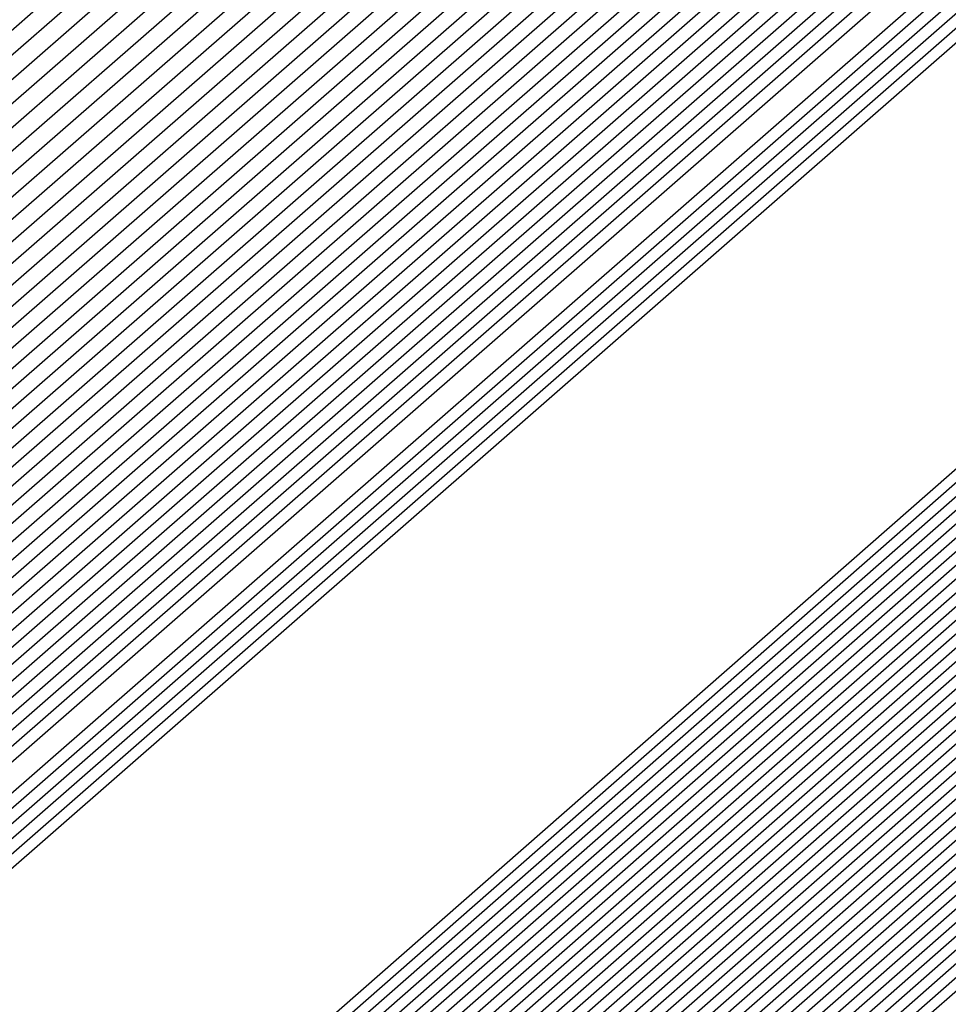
# Model space of a CAD drawing. Extents: x 3249832 to 3255657, y 13789405 to 13793316.
# Tile 940 of 1056: x 3253211.6563 to 3253211.7229, y 13791260.3925 to 13791260.463. Entities that reach past the tile are written whole.
import ezdxf

# ---------------------------------------------------------------- set-up
doc = ezdxf.new("R2010")
doc.units = 0
doc.header["$LTSCALE"] = 100
doc.header["$MEASUREMENT"] = 0
for name, color, linetype in [('GRATIO_03231_CON', 1, 'CONTINUOUS'), ('GRATIO_0323_ICON', 1, 'CONTINUOUS'), ('TARGETS_EAST', 7, 'CONTINUOUS')]:
    doc.layers.add(name, color=color, linetype=linetype)

# ---------------------------------------------------------------- blocks, each defined once
blk = doc.blocks.new('Gratio_032316_contours')
at = {"layer": 'GRATIO_03231_CON', "color": 1, "linetype": 'Continuous', "flags": 128}
for points in [[(3253179.550267, 13791232.395029), (3253186.874414, 13791238.770013), (3253201.477501, 13791251.518979), (3253219.208231, 13791267.007142), (3253234.457627, 13791280.32933), (3253243.000283, 13791287.791533), (3253246.145111, 13791290.544398), (3253246.584601, 13791290.949743), (3253247.021869, 13791291.379004), (3253250.202537, 13791294.242122), (3253258.882853, 13791301.95866), (3253274.442625, 13791315.738665), (3253292.755901, 13791331.954127), (3253308.320283, 13791345.767528)], [(3253180.165438, 13791232.938016), (3253187.284875, 13791239.131551), (3253201.725162, 13791251.736777), (3253219.339021, 13791267.122277), (3253234.513145, 13791280.378622), (3253243.016437, 13791287.806466), (3253246.146682, 13791290.546762), (3253246.583888, 13791290.950539), (3253247.016449, 13791291.376392), (3253250.166335, 13791294.21318), (3253258.763902, 13791301.857324), (3253274.176051, 13791315.507242), (3253292.315837, 13791331.569332), (3253307.732852, 13791345.251979)], [(3253180.780609, 13791233.481003), (3253187.695336, 13791239.493089), (3253201.972823, 13791251.954576), (3253219.469811, 13791267.237409), (3253234.568663, 13791280.427913), (3253243.03259, 13791287.821399), (3253246.148254, 13791290.549125), (3253246.583174, 13791290.951335), (3253247.01103, 13791291.37378), (3253250.130132, 13791294.184237), (3253258.64495, 13791301.755989), (3253273.909475, 13791315.27582), (3253291.875768, 13791331.184533), (3253307.145422, 13791344.736429)], [(3253181.395779, 13791234.02399), (3253188.105796, 13791239.854627), (3253202.220483, 13791252.172373), (3253219.600605, 13791267.352541), (3253234.62418, 13791280.477205), (3253243.048743, 13791287.836333), (3253246.149825, 13791290.551488), (3253246.582461, 13791290.952131), (3253247.00561, 13791291.371168), (3253250.09393, 13791294.155295), (3253258.525999, 13791301.654654), (3253273.642899, 13791315.044399), (3253291.435703, 13791330.799734), (3253306.557991, 13791344.22088)], [(3253182.62612, 13791235.109965), (3253188.926717, 13791240.577703), (3253202.715805, 13791252.60797), (3253219.862185, 13791267.582808), (3253234.735216, 13791280.575787), (3253243.08105, 13791287.8662), (3253246.152968, 13791290.556214), (3253246.581034, 13791290.953723), (3253246.994771, 13791291.365943), (3253250.021525, 13791294.09741), (3253258.288097, 13791301.451983), (3253273.109746, 13791314.581556), (3253290.555574, 13791330.03014), (3253305.383131, 13791343.18978)], [(3253183.241291, 13791235.652952), (3253189.337178, 13791240.939241), (3253202.963466, 13791252.825768), (3253219.992975, 13791267.69794), (3253234.790735, 13791280.625079), (3253243.097204, 13791287.881133), (3253246.154539, 13791290.558578), (3253246.58032, 13791290.954518), (3253246.989352, 13791291.363331), (3253249.985323, 13791294.068467), (3253258.169146, 13791301.350649), (3253272.843172, 13791314.350135), (3253290.115509, 13791329.645341), (3253304.7957, 13791342.67423)], [(3253189.747638, 13791241.300779), (3253203.211127, 13791253.043565), (3253220.123765, 13791267.813075), (3253234.846252, 13791280.67437), (3253243.113357, 13791287.896066), (3253246.15611, 13791290.560941), (3253246.579607, 13791290.955314), (3253246.983932, 13791291.360719), (3253249.94912, 13791294.039525), (3253258.050194, 13791301.249313), (3253272.576596, 13791314.118713), (3253289.67544, 13791329.260546), (3253304.208269, 13791342.15868)], [(3253190.158098, 13791241.662317), (3253203.458788, 13791253.261364), (3253220.254555, 13791267.928207), (3253234.90177, 13791280.723661), (3253243.129511, 13791287.911), (3253246.157681, 13791290.563304), (3253246.578894, 13791290.95611), (3253246.978513, 13791291.358107), (3253249.912918, 13791294.010583), (3253257.931243, 13791301.147978), (3253272.31002, 13791313.88729), (3253289.235376, 13791328.875747), (3253303.620839, 13791341.64313)], [(3253190.979019, 13791242.385393), (3253203.954109, 13791253.696959), (3253220.516135, 13791268.158471), (3253235.012806, 13791280.822244), (3253243.161817, 13791287.940867), (3253246.160824, 13791290.56803), (3253246.577467, 13791290.957702), (3253246.967674, 13791291.352882), (3253249.840514, 13791293.952698), (3253257.693341, 13791300.945308), (3253271.776867, 13791313.424447), (3253288.355246, 13791328.106153), (3253302.445978, 13791340.612031)], [(3253191.38948, 13791242.746931), (3253204.20177, 13791253.914758), (3253220.646925, 13791268.273606), (3253235.068324, 13791280.871536), (3253243.177971, 13791287.9558), (3253246.162395, 13791290.570393), (3253246.576753, 13791290.958498), (3253246.962254, 13791291.35027), (3253249.804311, 13791293.923755), (3253257.57439, 13791300.843972), (3253271.510293, 13791313.193026), (3253287.915181, 13791327.721354), (3253301.858547, 13791340.096481)], [(3253191.79994, 13791243.108469), (3253204.449431, 13791254.132556), (3253220.777718, 13791268.388738), (3253235.123841, 13791280.920827), (3253243.194124, 13791287.970733), (3253246.163966, 13791290.572756), (3253246.57604, 13791290.959294), (3253246.956835, 13791291.347658), (3253249.768109, 13791293.894813), (3253257.455439, 13791300.742638), (3253271.243717, 13791312.961604), (3253287.475113, 13791327.336555), (3253301.271117, 13791339.580931)], [(3253192.210401, 13791243.470007), (3253204.697094, 13791254.350353), (3253220.908508, 13791268.50387), (3253235.179359, 13791280.970118), (3253243.210278, 13791287.985667), (3253246.165538, 13791290.57512), (3253246.575327, 13791290.96009), (3253246.951415, 13791291.345046), (3253249.731907, 13791293.86587), (3253257.336487, 13791300.641302), (3253270.977141, 13791312.730183), (3253287.035048, 13791326.95176), (3253300.683687, 13791339.065381)], [(3253193.031322, 13791244.193083), (3253205.192416, 13791254.78595), (3253221.170088, 13791268.734137), (3253235.290395, 13791281.068701), (3253243.242584, 13791288.015534), (3253246.16868, 13791290.579846), (3253246.5739, 13791290.961682), (3253246.940576, 13791291.339821), (3253249.659502, 13791293.807986), (3253257.098584, 13791300.438633), (3253270.443991, 13791312.26734), (3253286.154919, 13791326.182162), (3253299.508825, 13791338.034281)], [(3253193.441782, 13791244.554621), (3253205.440077, 13791255.003749), (3253221.300878, 13791268.849269), (3253235.345913, 13791281.117993), (3253243.258738, 13791288.030467), (3253246.170251, 13791290.582209), (3253246.573186, 13791290.962478), (3253246.935157, 13791291.337209), (3253249.623299, 13791293.779043), (3253256.979633, 13791300.337297), (3253270.177414, 13791312.035917), (3253285.714854, 13791325.797367), (3253298.921395, 13791337.518731)], [(3253193.852242, 13791244.916159), (3253205.687737, 13791255.221545), (3253221.431668, 13791268.964404), (3253235.401431, 13791281.167285), (3253243.274891, 13791288.045401), (3253246.171823, 13791290.584572), (3253246.572473, 13791290.963274), (3253246.929737, 13791291.334597), (3253249.587097, 13791293.750101), (3253256.860682, 13791300.235963), (3253269.910838, 13791311.804496), (3253285.274785, 13791325.412568), (3253298.333965, 13791337.003182)], [(3253194.262703, 13791245.277697), (3253205.935398, 13791255.439344), (3253221.562458, 13791269.079536), (3253235.456949, 13791281.216576), (3253243.291045, 13791288.060334), (3253246.173394, 13791290.586935), (3253246.571759, 13791290.96407), (3253246.924318, 13791291.331985), (3253249.550895, 13791293.721158), (3253256.741731, 13791300.134627), (3253269.644262, 13791311.573074), (3253284.834721, 13791325.027769), (3253297.746534, 13791336.487632)], [(3253195.083624, 13791246.000773), (3253206.43072, 13791255.874939), (3253221.824042, 13791269.3098), (3253235.567984, 13791281.315159), (3253243.323351, 13791288.090201), (3253246.176536, 13791290.591662), (3253246.570333, 13791290.965662), (3253246.913479, 13791291.32676), (3253249.47849, 13791293.663273), (3253256.503828, 13791299.931957), (3253269.111112, 13791311.110231), (3253283.954591, 13791324.258175), (3253296.571673, 13791335.456532)], [(3253195.494084, 13791246.362311), (3253206.678381, 13791256.092738), (3253221.954832, 13791269.424935), (3253235.623502, 13791281.36445), (3253243.339505, 13791288.105134), (3253246.178108, 13791290.594025), (3253246.569619, 13791290.966458), (3253246.908059, 13791291.324148), (3253249.442288, 13791293.634331), (3253256.384877, 13791299.830622), (3253268.844536, 13791310.87881), (3253283.514522, 13791323.873376), (3253295.984243, 13791334.940982)], [(3253195.904545, 13791246.72385), (3253206.926042, 13791256.310537), (3253222.085622, 13791269.540067), (3253235.67902, 13791281.413742), (3253243.355658, 13791288.120068), (3253246.179679, 13791290.596388), (3253246.568906, 13791290.967254), (3253246.90264, 13791291.321536), (3253249.406086, 13791293.605388), (3253256.265926, 13791299.729286), (3253268.57796, 13791310.647389), (3253283.074458, 13791323.488581), (3253295.396812, 13791334.425433)], [(3253196.315006, 13791247.085387), (3253207.173703, 13791256.528333), (3253222.216412, 13791269.655199), (3253235.734538, 13791281.463033), (3253243.371812, 13791288.135001), (3253246.18125, 13791290.598751), (3253246.568192, 13791290.96805), (3253246.89722, 13791291.318923), (3253249.369883, 13791293.576446), (3253256.146975, 13791299.627952), (3253268.311383, 13791310.415965), (3253282.634393, 13791323.103782), (3253294.809381, 13791333.909882)], [(3253197.135926, 13791247.808464), (3253207.669026, 13791256.963931), (3253222.477992, 13791269.885466), (3253235.845573, 13791281.561616), (3253243.404119, 13791288.164868), (3253246.184393, 13791290.603478), (3253246.566766, 13791290.969641), (3253246.886381, 13791291.313699), (3253249.297479, 13791293.518561), (3253255.909072, 13791299.425281), (3253267.778233, 13791309.953122), (3253281.754263, 13791322.334186), (3253293.634521, 13791332.878783)], [(3253197.546387, 13791248.170001), (3253207.916687, 13791257.181729), (3253222.608782, 13791270.000598), (3253235.901092, 13791281.610907), (3253243.420272, 13791288.179801), (3253246.185964, 13791290.605841), (3253246.566052, 13791290.970437), (3253246.880961, 13791291.311087), (3253249.261276, 13791293.489619), (3253255.79012, 13791299.323946), (3253267.511657, 13791309.721701), (3253281.314195, 13791321.949389), (3253293.04709, 13791332.363233), (3253299.249481, 13791337.924149)], [(3253197.956848, 13791248.531539), (3253208.164348, 13791257.399526), (3253222.739572, 13791270.115733), (3253235.95661, 13791281.660199), (3253243.436425, 13791288.194735), (3253246.187535, 13791290.608204), (3253246.565339, 13791290.971233), (3253246.875542, 13791291.308475), (3253249.225074, 13791293.460676), (3253255.671169, 13791299.222611), (3253267.245081, 13791309.49028), (3253280.87413, 13791321.564592), (3253292.459659, 13791331.847683), (3253298.58416, 13791337.338764)], [(3253198.367308, 13791248.893077), (3253208.412009, 13791257.617324), (3253222.870366, 13791270.230865), (3253236.012127, 13791281.70949), (3253243.452579, 13791288.209668), (3253246.189106, 13791290.610567), (3253246.564625, 13791290.972029), (3253246.870122, 13791291.305862), (3253249.188871, 13791293.431734), (3253255.552218, 13791299.121275), (3253266.978505, 13791309.258858), (3253280.434065, 13791321.179793), (3253291.87223, 13791331.332133), (3253297.91884, 13791336.75338)], [(3253199.188229, 13791249.616153), (3253208.907331, 13791258.05292), (3253223.131946, 13791270.461129), (3253236.123163, 13791281.808073), (3253243.484885, 13791288.239535), (3253246.192249, 13791290.615293), (3253246.563198, 13791290.973621), (3253246.859283, 13791291.300638), (3253249.116467, 13791293.373849), (3253255.314316, 13791298.918606), (3253266.445354, 13791308.796014), (3253279.553936, 13791320.410199), (3253290.697368, 13791330.301034), (3253296.588198, 13791335.582612)], [(3253199.598689, 13791249.977691), (3253209.154991, 13791258.270718), (3253223.262736, 13791270.576264), (3253236.178681, 13791281.857364), (3253243.501039, 13791288.254468), (3253246.19382, 13791290.617657), (3253246.562485, 13791290.974417), (3253246.853864, 13791291.298026), (3253249.080265, 13791293.344906), (3253255.195365, 13791298.817271), (3253266.178778, 13791308.564592), (3253279.113867, 13791320.0254), (3253290.109937, 13791329.785484), (3253295.922878, 13791334.997227)], [(3253200.00915, 13791250.339229), (3253209.402652, 13791258.488517), (3253223.393526, 13791270.691396), (3253236.234198, 13791281.906656), (3253243.517192, 13791288.269402), (3253246.195391, 13791290.62002), (3253246.561772, 13791290.975213), (3253246.848444, 13791291.295413), (3253249.044062, 13791293.315964), (3253255.076413, 13791298.715936), (3253265.912202, 13791308.333171), (3253278.673803, 13791319.640603), (3253289.522508, 13791329.269934), (3253295.257557, 13791334.411843)], [(3253200.41961, 13791250.700767), (3253209.650313, 13791258.706314), (3253223.524316, 13791270.806528), (3253236.289716, 13791281.955947), (3253243.533346, 13791288.284335), (3253246.196963, 13791290.622383), (3253246.561058, 13791290.976009), (3253246.843025, 13791291.292801), (3253249.00786, 13791293.287022), (3253254.957462, 13791298.614601), (3253265.645626, 13791308.101749), (3253278.233738, 13791319.255806), (3253288.935077, 13791328.754384), (3253294.592237, 13791333.826459)], [(3253201.240531, 13791251.423843), (3253210.145635, 13791259.141911), (3253223.785896, 13791271.036795), (3253236.400753, 13791282.05453), (3253243.565653, 13791288.314202), (3253246.200105, 13791290.627109), (3253246.559631, 13791290.977601), (3253246.832186, 13791291.287577), (3253248.935455, 13791293.229137), (3253254.71956, 13791298.41193), (3253265.112476, 13791307.638907), (3253277.353606, 13791318.48621), (3253287.760215, 13791327.723285), (3253293.261595, 13791332.65569)], [(3253201.650992, 13791251.785381), (3253210.393296, 13791259.35971), (3253223.916686, 13791271.151927), (3253236.45627, 13791282.103821), (3253243.581806, 13791288.329136), (3253246.201676, 13791290.629472), (3253246.558918, 13791290.978397), (3253246.826766, 13791291.284965), (3253248.899253, 13791293.200194), (3253254.600608, 13791298.310595), (3253264.845899, 13791307.407485), (3253276.913542, 13791318.101413), (3253287.172786, 13791327.207735)], [(3253215.278913, 13791264.123877), (3253208.327537, 13791257.89481), (3253202.311579, 13791252.485554), (3253202.061452, 13791252.146919), (3253210.640959, 13791259.577506), (3253224.047479, 13791271.267062)]]:
    blk.add_lwpolyline(points, dxfattribs=at)
at = {"layer": 'GRATIO_03231_CON', "color": 5, "linetype": 'Continuous', "flags": 128}
for points in [[(3253178.319926, 13791231.309054), (3253186.053494, 13791238.046937), (3253200.982177, 13791251.083383), (3253218.946651, 13791266.776878), (3253234.346592, 13791280.230748), (3253242.967977, 13791287.761666), (3253246.141969, 13791290.539672), (3253246.586028, 13791290.948151), (3253247.021068, 13791291.373941), (3253250.18182, 13791294.217704), (3253258.80647, 13791301.883558), (3253274.269372, 13791315.565571), (3253292.489554, 13791331.617619), (3253308.022214, 13791345.183537)], [(3253177.704756, 13791230.766067), (3253185.643033, 13791237.685398), (3253200.734516, 13791250.865585), (3253218.815861, 13791266.661746), (3253234.291074, 13791280.181456), (3253242.951823, 13791287.746732), (3253246.140397, 13791290.537309), (3253246.586741, 13791290.947355), (3253247.014362, 13791291.365837), (3253250.12102, 13791294.160915), (3253258.59804, 13791301.695547), (3253273.796257, 13791315.143359), (3253291.704555, 13791330.920638), (3253306.971337, 13791344.254342)], [(3253177.089585, 13791230.22308), (3253185.232573, 13791237.323861), (3253200.486855, 13791250.647788), (3253218.685071, 13791266.546611), (3253234.235555, 13791280.132165), (3253242.93567, 13791287.731799), (3253246.138826, 13791290.534946), (3253246.587455, 13791290.946559), (3253247.007656, 13791291.357733), (3253250.060221, 13791294.104125), (3253258.389611, 13791301.507537), (3253273.323142, 13791314.721148), (3253290.919561, 13791330.223658), (3253305.920461, 13791343.325148)], [(3253176.474414, 13791229.680093), (3253184.822112, 13791236.962323), (3253200.239195, 13791250.429989), (3253218.554281, 13791266.431479), (3253234.180037, 13791280.082873), (3253242.919516, 13791287.716865), (3253246.137255, 13791290.532583), (3253246.588168, 13791290.945763), (3253247.000951, 13791291.349628), (3253249.999421, 13791294.047336), (3253258.181181, 13791301.319527), (3253272.850028, 13791314.298938), (3253290.134562, 13791329.526677), (3253304.869584, 13791342.395954)], [(3253175.244073, 13791228.594119), (3253184.001191, 13791236.239247), (3253199.743873, 13791249.994392), (3253218.292697, 13791266.201212), (3253234.069002, 13791279.984291), (3253242.887209, 13791287.686999), (3253246.134112, 13791290.527856), (3253246.589595, 13791290.944171), (3253246.987539, 13791291.33342), (3253249.877822, 13791293.933757), (3253257.764321, 13791300.943507), (3253271.903798, 13791313.454514), (3253288.564569, 13791328.132716), (3253302.767831, 13791340.537565)], [(3253196.577061, 13791247.036147), (3253203.471051, 13791253.193803), (3253218.759506, 13791266.601258), (3253234.069714, 13791279.984133), (3253242.887716, 13791287.686623), (3253246.134624, 13791290.527313), (3253246.590308, 13791290.943375), (3253246.980833, 13791291.325315), (3253249.817023, 13791293.876967), (3253257.555891, 13791300.755497), (3253271.430682, 13791313.032305), (3253287.77957, 13791327.435736), (3253301.716954, 13791339.608371)], [(3253196.710569, 13791247.152543), (3253203.58621, 13791253.293811), (3253218.83398, 13791266.665582), (3253234.103448, 13791280.012829), (3253242.898008, 13791287.694797), (3253246.136358, 13791290.527838), (3253246.591022, 13791290.942579), (3253246.974128, 13791291.317211), (3253249.756224, 13791293.820178), (3253257.347461, 13791300.567486), (3253270.957567, 13791312.610093), (3253286.994572, 13791326.738755), (3253300.666077, 13791338.679176)], [(3253196.844077, 13791247.26894), (3253203.701371, 13791253.393818), (3253218.908454, 13791266.729905), (3253234.137183, 13791280.041526), (3253242.9083, 13791287.702971), (3253246.138093, 13791290.528363), (3253246.591735, 13791290.941783), (3253246.967422, 13791291.309107), (3253249.695424, 13791293.763388), (3253257.139032, 13791300.379476), (3253270.484453, 13791312.187881), (3253286.209573, 13791326.041774), (3253299.615201, 13791337.749981)], [(3253197.111093, 13791247.501735), (3253203.931691, 13791253.593836), (3253219.057401, 13791266.858547), (3253234.204654, 13791280.09892), (3253242.928884, 13791287.71932), (3253246.141561, 13791290.529414), (3253246.593162, 13791290.940191), (3253246.954011, 13791291.292898), (3253249.573825, 13791293.649809), (3253256.722172, 13791300.003456), (3253269.538223, 13791311.34346), (3253284.63958, 13791324.647813), (3253297.513447, 13791335.891592)], [(3253197.244601, 13791247.618131), (3253204.046851, 13791253.693843), (3253219.131875, 13791266.92287), (3253234.238388, 13791280.127617), (3253242.939176, 13791287.727494), (3253246.143296, 13791290.529939), (3253246.593875, 13791290.939395), (3253246.947305, 13791291.284794), (3253249.513026, 13791293.59302), (3253256.513742, 13791299.815445), (3253269.065109, 13791310.92125), (3253283.854581, 13791323.950833), (3253296.46257, 13791334.962398)], [(3253197.378109, 13791247.734529), (3253204.162012, 13791253.793851), (3253219.206348, 13791266.987193), (3253234.272124, 13791280.156313), (3253242.949468, 13791287.735668), (3253246.14503, 13791290.530465), (3253246.594589, 13791290.9386), (3253246.940599, 13791291.27669), (3253249.452226, 13791293.53623), (3253256.305312, 13791299.627435), (3253268.591994, 13791310.499038), (3253283.069583, 13791323.253852), (3253295.411694, 13791334.033204)], [(3253197.511617, 13791247.850926), (3253204.277171, 13791253.893859), (3253219.280822, 13791267.051512), (3253234.305859, 13791280.18501), (3253242.95976, 13791287.743843), (3253246.146765, 13791290.53099), (3253246.595302, 13791290.937804), (3253246.933893, 13791291.268586), (3253249.391427, 13791293.479441), (3253256.096882, 13791299.439425), (3253268.118879, 13791310.076826), (3253282.284588, 13791322.55687), (3253294.360818, 13791333.104009)], [(3253197.778633, 13791248.083719), (3253204.507492, 13791254.093876), (3253219.429769, 13791267.180159), (3253234.373329, 13791280.242404), (3253242.980343, 13791287.760191), (3253246.150233, 13791290.532041), (3253246.596729, 13791290.936212), (3253246.920482, 13791291.252377), (3253249.269828, 13791293.365862), (3253255.680023, 13791299.063404), (3253267.172648, 13791309.232405), (3253280.714591, 13791321.162909), (3253292.259064, 13791331.24562), (3253298.86322, 13791336.863506)], [(3253197.912141, 13791248.200117), (3253204.622651, 13791254.193883), (3253219.504243, 13791267.244478), (3253234.407064, 13791280.271101), (3253242.990635, 13791287.768365), (3253246.151968, 13791290.532566), (3253246.597442, 13791290.935416), (3253246.913776, 13791291.244273), (3253249.209028, 13791293.309072), (3253255.471593, 13791298.875394), (3253266.699533, 13791308.810193), (3253279.929596, 13791320.465926), (3253291.208188, 13791330.316426), (3253297.66843, 13791335.812021)], [(3253198.045649, 13791248.316514), (3253204.737812, 13791254.293891), (3253219.578716, 13791267.308801), (3253234.440798, 13791280.299798), (3253243.000927, 13791287.77654), (3253246.153702, 13791290.533091), (3253246.598156, 13791290.93462), (3253246.907071, 13791291.236168), (3253249.148229, 13791293.252283), (3253255.263163, 13791298.687384), (3253266.226419, 13791308.387983), (3253279.144597, 13791319.768946), (3253290.157311, 13791329.387232), (3253296.473639, 13791334.760535)], [(3253198.179157, 13791248.43291), (3253204.852971, 13791254.393901), (3253219.65319, 13791267.373124), (3253234.474533, 13791280.328495), (3253243.011219, 13791287.784714), (3253246.155437, 13791290.533616), (3253246.598869, 13791290.933824), (3253246.900365, 13791291.228064), (3253249.087429, 13791293.195493), (3253255.054733, 13791298.499374), (3253265.753304, 13791307.965772), (3253278.359599, 13791319.071965), (3253289.106434, 13791328.458038), (3253295.27885, 13791333.70905)], [(3253198.446173, 13791248.665705), (3253205.083292, 13791254.593916), (3253219.802137, 13791267.501766), (3253234.542003, 13791280.385889), (3253243.031803, 13791287.801062), (3253246.158905, 13791290.534667), (3253246.600296, 13791290.932232), (3253246.886954, 13791291.211856), (3253248.96583, 13791293.081914), (3253254.637874, 13791298.123353), (3253264.807075, 13791307.12135), (3253276.789604, 13791317.678004), (3253287.004681, 13791326.599649), (3253292.889269, 13791331.606079), (3253295.951331, 13791334.070942)], [(3253198.579681, 13791248.782102), (3253205.198453, 13791254.693924), (3253219.876611, 13791267.566089), (3253234.575738, 13791280.414585), (3253243.042095, 13791287.809237), (3253246.16064, 13791290.535192), (3253246.60101, 13791290.931436), (3253246.880248, 13791291.203751), (3253248.905031, 13791293.025125), (3253254.429444, 13791297.935343), (3253264.33396, 13791306.699138), (3253276.004607, 13791316.981023), (3253285.953804, 13791325.670454), (3253291.694479, 13791330.554594), (3253294.7416, 13791333.011419)], [(3253198.713189, 13791248.898498), (3253205.313612, 13791254.793933), (3253219.951085, 13791267.630412), (3253234.609474, 13791280.443283), (3253243.052387, 13791287.817411), (3253246.162374, 13791290.535718), (3253246.601723, 13791290.93064), (3253246.873542, 13791291.195647), (3253248.844232, 13791292.968335), (3253254.221014, 13791297.747333), (3253263.860844, 13791306.276928), (3253275.21961, 13791316.284043), (3253284.902928, 13791324.74126), (3253290.499689, 13791329.503109), (3253293.53187, 13791331.951897)], [(3253198.846697, 13791249.014895), (3253205.428774, 13791254.893941), (3253220.025558, 13791267.694732), (3253234.643209, 13791280.47198), (3253243.062679, 13791287.825585), (3253246.164109, 13791290.536243), (3253246.602436, 13791290.929844), (3253246.866836, 13791291.187543), (3253248.783432, 13791292.911546), (3253254.012584, 13791297.559322), (3253263.387729, 13791305.854716), (3253274.434612, 13791315.58706), (3253283.852051, 13791323.812065), (3253289.304899, 13791328.451623), (3253292.322139, 13791330.892375), (3253295.398785, 13791333.387147)], [(3253199.113713, 13791249.247691), (3253205.659094, 13791255.093956), (3253220.174506, 13791267.823378), (3253234.710679, 13791280.529373), (3253243.083262, 13791287.841934), (3253246.167577, 13791290.537293), (3253246.603863, 13791290.928252), (3253246.853425, 13791291.171334), (3253248.661833, 13791292.797967), (3253253.595725, 13791297.183302), (3253262.4415, 13791305.010294), (3253272.864616, 13791314.193099), (3253281.750298, 13791321.953677), (3253286.915319, 13791326.348653), (3253289.902678, 13791328.77333), (3253293.186926, 13791331.457682)], [(3253199.247221, 13791249.364086), (3253205.774253, 13791255.193966), (3253220.248979, 13791267.887697), (3253234.744414, 13791280.558071), (3253243.093554, 13791287.850108), (3253246.169312, 13791290.537819), (3253246.604577, 13791290.927456), (3253246.846719, 13791291.16323), (3253248.601034, 13791292.741177), (3253253.387295, 13791296.995292), (3253261.968385, 13791304.588083), (3253272.07962, 13791313.496119), (3253280.699421, 13791321.024482), (3253285.720529, 13791325.297167), (3253288.692948, 13791327.713808), (3253292.080997, 13791330.492949), (3253297.619173, 13791335.1971)], [(3253199.380729, 13791249.480484), (3253205.889415, 13791255.293974), (3253220.323453, 13791267.95202), (3253234.778148, 13791280.586767), (3253243.103846, 13791287.858282), (3253246.171046, 13791290.538344), (3253246.60529, 13791290.92666), (3253246.840014, 13791291.155126), (3253248.540234, 13791292.684388), (3253253.178865, 13791296.807282), (3253261.495269, 13791304.165872), (3253271.294621, 13791312.799138), (3253279.648544, 13791320.095288), (3253284.525739, 13791324.245682), (3253287.483217, 13791326.654286), (3253290.975067, 13791329.528217), (3253296.715246, 13791334.410219)], [(3253199.514237, 13791249.596881), (3253206.004574, 13791255.393981), (3253220.397926, 13791268.016343), (3253234.811884, 13791280.615464), (3253243.114138, 13791287.866456), (3253246.172781, 13791290.538869), (3253246.606003, 13791290.925864), (3253246.833308, 13791291.147021), (3253248.479435, 13791292.627598), (3253252.970435, 13791296.619271), (3253261.022155, 13791303.743661), (3253270.509624, 13791312.102158), (3253278.597668, 13791319.166094), (3253283.330949, 13791323.194197), (3253286.273487, 13791325.594763), (3253289.869138, 13791328.563484), (3253295.81132, 13791333.62334)], [(3253199.781252, 13791249.829674), (3253206.234894, 13791255.593998), (3253220.546874, 13791268.144986), (3253234.879353, 13791280.672858), (3253243.134722, 13791287.882805), (3253246.176249, 13791290.53992), (3253246.60743, 13791290.924272), (3253246.819896, 13791291.130813), (3253248.357836, 13791292.514019), (3253252.553575, 13791296.243251), (3253260.075926, 13791302.899239), (3253268.939629, 13791310.708195), (3253276.495915, 13791317.307705), (3253280.941369, 13791321.091226), (3253283.854026, 13791323.475719), (3253287.657279, 13791326.63402), (3253294.003467, 13791332.049579)], [(3253199.91476, 13791249.946072), (3253206.350054, 13791255.694006), (3253220.621347, 13791268.209309), (3253234.913089, 13791280.701555), (3253243.145014, 13791287.890979), (3253246.177984, 13791290.540445), (3253246.608144, 13791290.923477), (3253246.813191, 13791291.122709), (3253248.297036, 13791292.45723), (3253252.345146, 13791296.055241), (3253259.60281, 13791302.477028), (3253268.154633, 13791310.011214), (3253275.445038, 13791316.37851), (3253279.746579, 13791320.03974), (3253282.644295, 13791322.416197), (3253286.55135, 13791325.669287), (3253293.099541, 13791331.2627), (3253300.795214, 13791337.869235)], [(3253200.048268, 13791250.062469), (3253206.465215, 13791255.794014), (3253220.695821, 13791268.273632), (3253234.946824, 13791280.730252), (3253243.155306, 13791287.899153), (3253246.179718, 13791290.540971), (3253246.608857, 13791290.922681), (3253246.806485, 13791291.114604), (3253248.236237, 13791292.40044), (3253252.136716, 13791295.86723), (3253259.129695, 13791302.054816), (3253267.369634, 13791309.314234), (3253274.394161, 13791315.449316), (3253278.551789, 13791318.988255), (3253281.434565, 13791321.356674), (3253285.44542, 13791324.704555), (3253292.195614, 13791330.475819), (3253300.12972, 13791337.290156)], [(3253200.181776, 13791250.178867), (3253206.580374, 13791255.894021), (3253220.770295, 13791268.337951), (3253234.980558, 13791280.758949), (3253243.165597, 13791287.907327), (3253246.181453, 13791290.541496), (3253246.609571, 13791290.921885), (3253246.799779, 13791291.1065), (3253248.175437, 13791292.34365), (3253251.928286, 13791295.67922), (3253258.656581, 13791301.632605), (3253266.584637, 13791308.617253), (3253273.343284, 13791314.520121), (3253277.356999, 13791317.93677), (3253280.224834, 13791320.297152), (3253284.339491, 13791323.739822), (3253291.291688, 13791329.688939), (3253299.464229, 13791336.711079)], [(3253200.448792, 13791250.41166), (3253206.810695, 13791256.094039), (3253220.919242, 13791268.466597), (3253235.048029, 13791280.816343), (3253243.186181, 13791287.923676), (3253246.184922, 13791290.542546), (3253246.610997, 13791290.920293), (3253246.786368, 13791291.090291), (3253248.053838, 13791292.230072), (3253251.511426, 13791295.3032), (3253257.71035, 13791300.788183), (3253265.014642, 13791307.223292), (3253271.241531, 13791312.661733), (3253274.967419, 13791315.833799), (3253277.805373, 13791318.178108), (3253282.127631, 13791321.810358), (3253289.483835, 13791328.115179), (3253298.133244, 13791335.552923)], [(3253200.5823, 13791250.528057), (3253206.925856, 13791256.194046), (3253220.993715, 13791268.530917), (3253235.081764, 13791280.845039), (3253243.196473, 13791287.93185), (3253246.186656, 13791290.543072), (3253246.611711, 13791290.919497), (3253246.779662, 13791291.082187), (3253247.993039, 13791292.173282), (3253251.302996, 13791295.11519), (3253257.237236, 13791300.365972), (3253264.229644, 13791306.52631), (3253270.190655, 13791311.732538), (3253273.772629, 13791314.782314), (3253276.595643, 13791317.118585), (3253281.021702, 13791320.845625), (3253288.579908, 13791327.328299), (3253297.467752, 13791334.973846)], [(3253200.715808, 13791250.644455), (3253207.041015, 13791256.294056), (3253221.068189, 13791268.59524), (3253235.115498, 13791280.873737), (3253243.206765, 13791287.940024), (3253246.18839, 13791290.543597), (3253246.612424, 13791290.918701), (3253246.772956, 13791291.074083), (3253247.93224, 13791292.116492), (3253251.094567, 13791294.927179), (3253256.764121, 13791299.943761), (3253263.444647, 13791305.82933), (3253269.139778, 13791310.803344), (3253272.577839, 13791313.730828), (3253275.385912, 13791316.059063), (3253279.915773, 13791319.880893), (3253287.675982, 13791326.541418), (3253296.802261, 13791334.394769)], [(3253200.849316, 13791250.760851), (3253207.156176, 13791256.394064), (3253221.142663, 13791268.659563), (3253235.149234, 13791280.902434), (3253243.217057, 13791287.948199), (3253246.190125, 13791290.544122), (3253246.613138, 13791290.917905), (3253246.766251, 13791291.065979), (3253247.87144, 13791292.059703), (3253250.886137, 13791294.739169), (3253256.291006, 13791299.52155), (3253262.659648, 13791305.132348), (3253268.088901, 13791309.87415), (3253271.383048, 13791312.679343), (3253274.176182, 13791314.999541), (3253278.809843, 13791318.91616), (3253286.772056, 13791325.754539), (3253296.136767, 13791333.81569)], [(3253201.116332, 13791250.993646), (3253207.386497, 13791256.594079), (3253221.29161, 13791268.788205), (3253235.216703, 13791280.959827), (3253243.237641, 13791287.964547), (3253246.193594, 13791290.545173), (3253246.614564, 13791290.916313), (3253246.752839, 13791291.04977), (3253247.749841, 13791291.946124), (3253250.469277, 13791294.363148), (3253255.344776, 13791298.677128), (3253261.089654, 13791303.738387), (3253265.987148, 13791308.015761), (3253268.993468, 13791310.576372), (3253271.756721, 13791312.880496), (3253276.597984, 13791316.986696), (3253284.964203, 13791324.180778), (3253294.805784, 13791332.657536)], [(3253201.24984, 13791251.110043), (3253207.501656, 13791256.694088), (3253221.366084, 13791268.852528), (3253235.250439, 13791280.988525), (3253243.247933, 13791287.972721), (3253246.195328, 13791290.545698), (3253246.615278, 13791290.915517), (3253246.746134, 13791291.041666), (3253247.689042, 13791291.889334), (3253250.260847, 13791294.175138), (3253254.871662, 13791298.254917), (3253260.304656, 13791303.041406), (3253264.936271, 13791307.086566), (3253267.798678, 13791309.524887), (3253270.54699, 13791311.820974), (3253275.492055, 13791316.021963), (3253284.060277, 13791323.393899), (3253294.140291, 13791332.078457)], [(3253201.383348, 13791251.226439), (3253207.616817, 13791256.794096), (3253221.440557, 13791268.916851), (3253235.284174, 13791281.017221), (3253243.258224, 13791287.980896), (3253246.197062, 13791290.546223), (3253246.615991, 13791290.914721), (3253246.739428, 13791291.033562), (3253247.628242, 13791291.832545), (3253250.052417, 13791293.987128), (3253254.398546, 13791297.832706), (3253259.519659, 13791302.344425), (3253263.885395, 13791306.157372), (3253266.603888, 13791308.473402), (3253269.33726, 13791310.761452), (3253274.386125, 13791315.057231), (3253283.156349, 13791322.607018), (3253293.474799, 13791331.49938)], [(3253201.516856, 13791251.342836), (3253207.731977, 13791256.894104), (3253221.515031, 13791268.98117), (3253235.317908, 13791281.045918), (3253243.268516, 13791287.98907), (3253246.198797, 13791290.546749), (3253246.616705, 13791290.913925), (3253246.732722, 13791291.025457), (3253247.567443, 13791291.775755), (3253249.843988, 13791293.799118), (3253253.925432, 13791297.410495), (3253258.734661, 13791301.647445), (3253262.834518, 13791305.228178), (3253265.409098, 13791307.421916), (3253268.127529, 13791309.701929), (3253273.280196, 13791314.092498), (3253282.252423, 13791321.820138), (3253292.809306, 13791330.920303), (3253301.810882, 13791338.630682)]]:
    blk.add_lwpolyline(points, dxfattribs=at)
at = {"layer": 'GRATIO_0323_ICON', "color": 7, "linetype": 'Continuous', "flags": 128}
for points in [[(3253175.859244, 13791229.137106), (3253184.411652, 13791236.600784), (3253199.991534, 13791250.212191), (3253218.423487, 13791266.316347), (3253234.12452, 13791280.033582), (3253242.903363, 13791287.701932), (3253246.135684, 13791290.53022), (3253246.588881, 13791290.944967), (3253246.994245, 13791291.341524), (3253249.938622, 13791293.990546), (3253257.972751, 13791301.131516), (3253272.376913, 13791313.876726), (3253289.349564, 13791328.829697), (3253303.818707, 13791341.466759)], [(3253182.01095, 13791234.566977), (3253188.516256, 13791240.216165), (3253202.468144, 13791252.390171), (3253219.731395, 13791267.467676), (3253234.679698, 13791280.526496), (3253243.064897, 13791287.851266), (3253246.151396, 13791290.553851), (3253246.581747, 13791290.952927), (3253247.000191, 13791291.368556), (3253250.057728, 13791294.126352), (3253258.407048, 13791301.553319), (3253273.376322, 13791314.812978), (3253290.995638, 13791330.414939), (3253305.970561, 13791343.705329)], [(3253196.977585, 13791247.385338), (3253203.81653, 13791253.493826), (3253218.982927, 13791266.794228), (3253234.170919, 13791280.070222), (3253242.918592, 13791287.711146), (3253246.139827, 13791290.528889), (3253246.592449, 13791290.940987), (3253246.960716, 13791291.301003), (3253249.634624, 13791293.706599), (3253256.930602, 13791300.191466), (3253270.011338, 13791311.765671), (3253285.424578, 13791325.344794), (3253298.564324, 13791336.820787)], [(3253197.645125, 13791247.967322), (3253204.392332, 13791253.993868), (3253219.355296, 13791267.115835), (3253234.339593, 13791280.213708), (3253242.970052, 13791287.752017), (3253246.148499, 13791290.531515), (3253246.596016, 13791290.937008), (3253246.927188, 13791291.260481), (3253249.330627, 13791293.422651), (3253255.888453, 13791299.251414), (3253267.645763, 13791309.654617), (3253281.499589, 13791321.859889), (3253293.30994, 13791332.174815)], [(3253198.312665, 13791248.549307), (3253204.968133, 13791254.493908), (3253219.727664, 13791267.437447), (3253234.508269, 13791280.357192), (3253243.021511, 13791287.792888), (3253246.157171, 13791290.534142), (3253246.599583, 13791290.933028), (3253246.893659, 13791291.21996), (3253249.02663, 13791293.138704), (3253254.846303, 13791298.311363), (3253265.28019, 13791307.54356), (3253277.574602, 13791318.374985), (3253288.055557, 13791327.528843), (3253294.084059, 13791332.657565)], [(3253190.568559, 13791242.023855), (3253203.706449, 13791253.479162), (3253220.385345, 13791268.043339), (3253234.957288, 13791280.772953), (3253243.145664, 13791287.925933), (3253246.159253, 13791290.565667), (3253246.57818, 13791290.956906), (3253246.973093, 13791291.355494), (3253249.876716, 13791293.98164), (3253257.812292, 13791301.046643), (3253272.043444, 13791313.655869), (3253288.795311, 13791328.490948), (3253303.033409, 13791341.12758)], [(3253198.980205, 13791249.131293), (3253205.543933, 13791254.993949), (3253220.100032, 13791267.759055), (3253234.676943, 13791280.500676), (3253243.07297, 13791287.833759), (3253246.165843, 13791290.536768), (3253246.60315, 13791290.929048), (3253246.860131, 13791291.179438), (3253248.722633, 13791292.854756), (3253253.804154, 13791297.371312), (3253262.914614, 13791305.432505), (3253273.649615, 13791314.89008), (3253282.801174, 13791322.882871), (3253288.110109, 13791327.400138), (3253291.112409, 13791329.832853), (3253294.292856, 13791332.422414)], [(3253199.647745, 13791249.713279), (3253206.119735, 13791255.493989), (3253220.4724, 13791268.080666), (3253234.845619, 13791280.644161), (3253243.12443, 13791287.87463), (3253246.174515, 13791290.539395), (3253246.606717, 13791290.925068), (3253246.826602, 13791291.138917), (3253248.418635, 13791292.570809), (3253252.762005, 13791296.431261), (3253260.54904, 13791303.321449), (3253269.724626, 13791311.405175), (3253277.546791, 13791318.236899), (3253282.136159, 13791322.142711), (3253285.063756, 13791324.535241), (3253288.763208, 13791327.598752), (3253294.907393, 13791332.836459)], [(3253200.315284, 13791250.295262), (3253206.695535, 13791255.994031), (3253220.844768, 13791268.402274), (3253235.014293, 13791280.787646), (3253243.175889, 13791287.915502), (3253246.183187, 13791290.542021), (3253246.610284, 13791290.921089), (3253246.793074, 13791291.098396), (3253248.114638, 13791292.286861), (3253251.719856, 13791295.49121), (3253258.183466, 13791301.210395), (3253265.799639, 13791307.920272), (3253272.292408, 13791313.590927), (3253276.162209, 13791316.885284), (3253279.015104, 13791319.23763), (3253283.233561, 13791322.77509), (3253290.387762, 13791328.902059), (3253298.798737, 13791336.132002)], [(3253192.620861, 13791243.831545), (3253204.944755, 13791254.568152), (3253221.039298, 13791268.619005), (3253235.234877, 13791281.01941), (3253243.226431, 13791288.0006), (3253246.167109, 13791290.577483), (3253246.574613, 13791290.960886), (3253246.945996, 13791291.342433), (3253249.695704, 13791293.836928), (3253257.217535, 13791300.539968), (3253270.710565, 13791312.498762), (3253286.594983, 13791326.566961), (3253300.096256, 13791338.549831)], [(3253200.982824, 13791250.877248), (3253207.271336, 13791256.494071), (3253221.217136, 13791268.723886), (3253235.182969, 13791280.93113), (3253243.227349, 13791287.956373), (3253246.191859, 13791290.544648), (3253246.613851, 13791290.917109), (3253246.759545, 13791291.057874), (3253247.810641, 13791292.002913), (3253250.677707, 13791294.551159), (3253255.817891, 13791299.099339), (3253261.874652, 13791304.435368), (3253267.038025, 13791308.944955), (3253270.188258, 13791311.627858), (3253272.966451, 13791313.940019), (3253277.703914, 13791317.951428), (3253285.868129, 13791324.967658), (3253295.471276, 13791333.236613)], [(3253201.650364, 13791251.459234), (3253207.847138, 13791256.994112), (3253221.589505, 13791269.045494), (3253235.351644, 13791281.074615), (3253243.278808, 13791287.997244), (3253246.200531, 13791290.547274), (3253246.617418, 13791290.913129), (3253246.726017, 13791291.017353), (3253247.506643, 13791291.718966), (3253249.635558, 13791293.611107), (3253253.452317, 13791296.988284), (3253257.949664, 13791300.950463), (3253261.783641, 13791304.298983), (3253264.214308, 13791306.370431), (3253266.917799, 13791308.642407), (3253272.174266, 13791313.127766), (3253281.348498, 13791321.033258), (3253292.143814, 13791330.341225), (3253301.348177, 13791338.227907)], [(3253194.673164, 13791245.639236), (3253206.183059, 13791255.657143), (3253221.693248, 13791269.194668), (3253235.512467, 13791281.265868), (3253243.307198, 13791288.075267), (3253246.174965, 13791290.589299), (3253246.571046, 13791290.964866), (3253246.918898, 13791291.329372), (3253249.514692, 13791293.692216), (3253256.622779, 13791300.033292), (3253269.377686, 13791311.341653), (3253284.394656, 13791324.642974), (3253297.159103, 13791335.972082)], [(3253196.725465, 13791247.446925), (3253207.421363, 13791256.746132), (3253222.347202, 13791269.770334), (3253235.790055, 13791281.512325), (3253243.387965, 13791288.149935), (3253246.182821, 13791290.601114), (3253246.567479, 13791290.968846), (3253246.8918, 13791291.316311), (3253249.333681, 13791293.547504), (3253256.028024, 13791299.526616), (3253268.044807, 13791310.184544), (3253282.194328, 13791322.718985), (3253294.221951, 13791333.394333)], [(3253198.777768, 13791249.254615), (3253208.65967, 13791257.835123), (3253223.001156, 13791270.345997), (3253236.067645, 13791281.758781), (3253243.468732, 13791288.224602), (3253246.190678, 13791290.61293), (3253246.563912, 13791290.972825), (3253246.864703, 13791291.30325), (3253249.152669, 13791293.402791), (3253255.433267, 13791299.019941), (3253266.71193, 13791309.027437), (3253279.994001, 13791320.794996), (3253291.284799, 13791330.816584), (3253297.253519, 13791336.167996)], [(3253200.830071, 13791251.062305), (3253209.897974, 13791258.924112), (3253223.655106, 13791270.921663), (3253236.345234, 13791282.005238), (3253243.549499, 13791288.299269), (3253246.198534, 13791290.624746), (3253246.560345, 13791290.976805), (3253246.837605, 13791291.290189), (3253248.971658, 13791293.258079), (3253254.838511, 13791298.513265), (3253265.379052, 13791307.870328), (3253277.793673, 13791318.871007), (3253288.347646, 13791328.238834), (3253293.926916, 13791333.241075)]]:
    blk.add_lwpolyline(points, dxfattribs=at)

msp = doc.modelspace()

# ---------------------------------------------------------------- block references
at = {"layer": 'TARGETS_EAST'}
msp.add_blockref('Gratio_032316_contours', (0, 0), dxfattribs=at)

doc.saveas('drawing.dxf')
